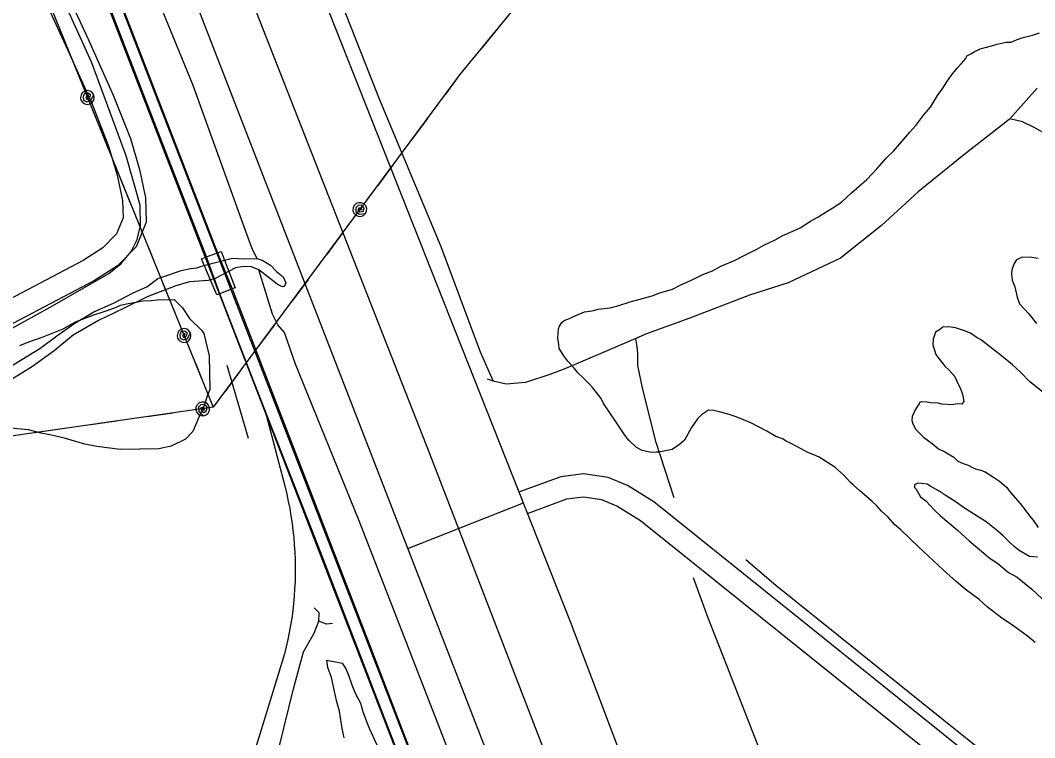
# Model space of a CAD drawing. Extents: x 3297753 to 3335611, y 652252 to 677623.
# Drawn here: x 3304777 to 3306096, y 665077 to 666009 of the extents above; entities that cross this region are included whole.
import ezdxf

# ---------------------------------------------------------------- set-up
doc = ezdxf.new("R2010")
doc.units = 0
for name, color, linetype in [('V-BRDG-OTLN', 7, 'Continuous'), ('V-DTCH-CNTR', 7, 'Continuous'), ('V-RAIL-TRAK', 7, 'Continuous'), ('V-ROAD-CNTR', 7, 'Continuous'), ('V-SITE-VEGE', 7, 'Continuous'), ('V-TOPO-SHOR', 7, 'Continuous'), ('V-UTIL-LINE', 7, 'Continuous')]:
    doc.layers.add(name, color=color, linetype=linetype)

msp = doc.modelspace()

# ---------------------------------------------------------------- linework, layer by layer
at = {"layer": 'V-BRDG-OTLN'}
msp.add_lwpolyline([(3305056.4, 665661.9), (3305052.6, 665660.4), (3305036.7, 665654.1), (3305032.5, 665652.4), (3305012.8, 665699.4), (3305019.1, 665701.8), (3305033.3, 665707), (3305038.2, 665708.9)], close=True, dxfattribs=at)
at = {"layer": 'V-DTCH-CNTR'}
msp.add_lwpolyline([(3304607.8, 665558.4), (3304632.5, 665557.8), (3304654.2, 665560.3), (3304685, 665568.2), (3304731.2, 665590.2), (3304745.5, 665598), (3304815.8, 665636.4), (3304892, 665680.2), (3304908.1, 665693.4), (3304921.2, 665709), (3304928.8, 665724.5), (3304933.3, 665742.3), (3304933.1, 665769.3), (3304914.9, 665833.3), (3304870, 665954.3), (3304800.1, 666108.3)], dxfattribs=at)
at = {"layer": 'V-RAIL-TRAK'}
for p, q in [((3305036.7, 665654.1), (3305019.1, 665701.8)), ((3305033.3, 665707), (3305052.6, 665660.4))]:
    msp.add_line(p, q, dxfattribs=at)
for points in [[(3305019.1, 665701.8), (3304945.8, 665890.8), (3304820.5, 666214.8), (3304704.6, 666512.6), (3304573, 666850.6), (3304525.7, 666974.3), (3304471.2, 667114.4), (3304384.4, 667339.6)], [(3304401, 667335.9), (3304505.1, 667068.2), (3304539.4, 666979.7), (3304615.5, 666783.5), (3304771.5, 666383.1), (3304933.1, 665967.2), (3305033.3, 665707)], [(3305052.6, 665660.4), (3305106.2, 665521.5), (3305224.4, 665216), (3305374.5, 664824.6)], [(3305361.2, 664817.7), (3305254.8, 665092.4), (3305167.3, 665318.5), (3305095.1, 665503), (3305075.9, 665552.2), (3305036.7, 665654.1)], [(3305095.1, 665503), (3305121.3, 665402.7), (3305123.6, 665393.4), (3305125.6, 665384.1), (3305127.4, 665374.8), (3305129, 665365.4), (3305130.4, 665356), (3305131.6, 665346.5), (3305132.6, 665337.1), (3305133.4, 665327.6), (3305134, 665318.1), (3305134.4, 665308.6), (3305134.6, 665299), (3305134.5, 665289.5), (3305134.3, 665280), (3305133.8, 665270.5), (3305133.2, 665261), (3305132.3, 665251.5), (3305131.3, 665242.1), (3305130, 665232.6), (3305128.5, 665223.2), (3305126.8, 665213.9), (3305125, 665204.5), (3305122.9, 665195.3), (3305120.6, 665186), (3305076.7, 665043.3)]]:
    msp.add_lwpolyline(points, dxfattribs=at)
at = {"layer": 'V-ROAD-CNTR'}
for points in [[(3306005.5, 663196.3), (3304715.5, 666525.6), (3304323.1, 667532.4), (3303700.3, 669143.4), (3302983.3, 670989.4), (3302517.9, 672183.2), (3302128.4, 673187.7), (3301925.1, 673723.4), (3301858.5, 673891.5)], [(3301858.5, 673843), (3302110.4, 673192.6), (3302969.1, 670977.7), (3303699.5, 669104.9), (3304312.1, 667521.8), (3304841.2, 666157.3), (3305391.9, 664734.2), (3306004.5, 663141.9)], [(3303879.6, 668942), (3304456.2, 667456.8), (3304976.4, 666107.5), (3305633.2, 664416.3), (3306092.2, 663227.5)], [(3303947.7, 668939), (3304387.9, 667802.2), (3304786.3, 666778.2), (3305309.3, 665446.5), (3305940.2, 663811.2), (3306168.7, 663220.3)], [(3304044.5, 668926.8), (3304474.4, 667809.3), (3304892, 666744), (3305350.6, 665585.9), (3305492.3, 665228.1), (3306227.1, 663289)], [(3304840, 666039.3), (3304865.6, 665984), (3304898, 665911.9), (3304920.3, 665855.7), (3304932.2, 665815.5), (3304940, 665778.5), (3304940.9, 665747.1), (3304927.5, 665715.1), (3304903.5, 665690.3), (3304873.7, 665671.1), (3304718.3, 665589.6)], [(3304812.7, 666026.9), (3304838.3, 665971.5), (3304870.4, 665900.2), (3304891.9, 665845.9), (3304903.1, 665808.2), (3304910.1, 665775), (3304910.7, 665752.7), (3304902, 665731.9), (3304884.4, 665713.7), (3304858.6, 665697.1), (3304706, 665617)], [(3307324.1, 663997.1), (3306439.3, 664710.8), (3305600.8, 665383.7), (3305566.6, 665404.8), (3305541.6, 665415.4), (3305509.5, 665420), (3305480.1, 665416.2), (3305426.1, 665396.4)], [(3306302.5, 664782.1), (3305583.5, 665359.1), (3305552.8, 665378), (3305533.5, 665386.3), (3305509.3, 665389.7), (3305487.3, 665386.9), (3305436.4, 665368.2)], [(3305281.1, 665322.8), (3305431.3, 665382.3)]]:
    msp.add_lwpolyline(points, dxfattribs=at)
at = {"layer": 'V-SITE-VEGE'}
for points in [[(3305568.8, 665463.2), (3305564.1, 665469.1), (3305553.5, 665484.4), (3305542.2, 665501.8), (3305535.5, 665511.3), (3305532.3, 665517.8), (3305526.3, 665525.8), (3305521.6, 665531.6), (3305516.8, 665536.8), (3305508, 665545.6), (3305502.6, 665550.8), (3305497.9, 665556.7), (3305489.1, 665566.2), (3305483.8, 665573.5), (3305477.8, 665582.9), (3305477.3, 665587.9), (3305476.3, 665596.4), (3305476.8, 665608.4), (3305478.3, 665611.9), (3305481.4, 665616.7), (3305484.3, 665619.4), (3305491.5, 665621.9), (3305496.5, 665624.5), (3305510.9, 665630.3), (3305520.9, 665632), (3305528.7, 665633.8), (3305544.3, 665635.9), (3305554.3, 665638.3), (3305571.5, 665644), (3305581.5, 665646.4), (3305598.7, 665651.3), (3305608.7, 665655.1), (3305625.2, 665660.1), (3305635.3, 665665.3), (3305652.6, 665673), (3305664.8, 665678.9), (3305677.1, 665684), (3305687.9, 665689.9), (3305706.6, 665697.6), (3305717.5, 665703.5), (3305734.8, 665711.9), (3305744.2, 665717.2), (3305758.6, 665724.3), (3305768.7, 665729.6), (3305781.7, 665735.4), (3305791.1, 665739.9), (3305804.8, 665748.5), (3305813.5, 665753.1), (3305827.3, 665761.7), (3305836, 665767), (3305845.5, 665773.6), (3305858, 665785.1), (3305868.2, 665793.9), (3305877.8, 665802.7), (3305891.1, 665816.2), (3305903.7, 665830.5), (3305912.5, 665839.3), (3305934.1, 665863.8), (3305941.5, 665872.7), (3305952, 665886.4), (3305960.9, 665896.6), (3305970, 665911.8), (3305976, 665920), (3305982.1, 665929.6), (3305988.1, 665937.9), (3305995.5, 665947.4), (3306000.7, 665952.9), (3306006.6, 665959.7), (3306008.2, 665963.1), (3306013.3, 665965.8), (3306017.6, 665968.4), (3306025.5, 665972.3), (3306032, 665974.1), (3306042, 665976.5), (3306047.7, 665978.4), (3306059.1, 665980.8), (3306065.5, 665981.2), (3306073.4, 665984.4), (3306081.3, 665986.9), (3306093.4, 665989.9), (3306102.7, 665993)], [(3306100.9, 665700), (3306092.5, 665701), (3306079.8, 665701.6), (3306072.6, 665698.3), (3306069.5, 665693.5), (3306066.4, 665685.2), (3306066.1, 665680.2), (3306067.2, 665671.7), (3306070.4, 665663.1), (3306073.3, 665649.6), (3306076.5, 665640.9), (3306088.6, 665627.7), (3306098.7, 665615.3)], [(3304776.4, 665586.9), (3304788.3, 665591.4), (3304806.7, 665598.2), (3304832.7, 665608.4), (3304848.9, 665617.4), (3304872.7, 665626.5), (3304883.6, 665629.9), (3304899.8, 665635.6), (3304907.4, 665639), (3304917.2, 665641.3), (3304936.7, 665644.9), (3304947.6, 665645.1), (3304955.2, 665646.3), (3304977, 665646.6), (3304988.1, 665635.9), (3304997, 665621.8), (3305012.5, 665606.8), (3305015.8, 665602.5), (3305022.8, 665573.2), (3305023.5, 665529.7), (3305020.3, 665522), (3305016.2, 665508.8), (3305009.8, 665494.6), (3305001.4, 665474.8), (3304991.8, 665464.9), (3304973.4, 665455.9), (3304957.1, 665452.4), (3304907, 665451.6), (3304876.4, 665455.5), (3304861.1, 665458.5), (3304836, 665465.8), (3304819.6, 665469.9), (3304804.3, 665472.9), (3304787.9, 665477), (3304759.5, 665479.8)], [(3306106.3, 665526.7), (3306094, 665536.4), (3306089.8, 665539.4), (3306077.7, 665551.9), (3306067.5, 665561.5), (3306051.1, 665574.9), (3306039.5, 665583.9), (3306027.2, 665593.6), (3306020.3, 665597.4), (3306012.7, 665602.7), (3306005.1, 665605.8), (3305993.2, 665609.9), (3305984.8, 665610.9), (3305977, 665610.5), (3305972.6, 665607.2), (3305967.5, 665603.9), (3305964.3, 665594.8), (3305964, 665587.8), (3305967.7, 665574.9), (3305973.1, 665568.3), (3305979.8, 665559.6), (3305984.6, 665555.1), (3305992, 665547), (3305995.2, 665540.5), (3305999.8, 665530.5), (3306002.3, 665523.3), (3306004, 665514), (3306001.7, 665510.6), (3305995.4, 665510.9), (3305989, 665509.7), (3305975.6, 665510.3), (3305970.7, 665511.9), (3305960.8, 665512.3), (3305956.6, 665513.2), (3305948.9, 665513.5), (3305946.7, 665512.9), (3305945.9, 665510.8), (3305942.9, 665506.7), (3305940.7, 665503.3), (3305939.1, 665499.1), (3305936.8, 665494.3), (3305936.6, 665489.3), (3305937.8, 665485), (3305941.7, 665477.8), (3305944.4, 665474.9), (3305949.2, 665470.4), (3305951.9, 665467.5), (3305958, 665463), (3305962.8, 665459.3), (3305971, 665452.6), (3305979.3, 665448.7), (3305991.1, 665441.8), (3305996.5, 665436.6), (3306003.4, 665433.5), (3306009.7, 665431.1), (3306015.2, 665428.1), (3306019.4, 665426.5), (3306026.4, 665424.8), (3306031.9, 665422.4), (3306042.9, 665415.6), (3306050.5, 665410.3), (3306060, 665402.2), (3306064.7, 665395.6), (3306077.5, 665381.6), (3306084.9, 665372.1), (3306089.6, 665365.6), (3306094.2, 665359.7), (3306100.9, 665350.3)], [(3306096.7, 665200.7), (3306087.1, 665208.9), (3306067.3, 665223.1), (3306053.5, 665232.2), (3306034.4, 665247.1), (3306024.2, 665256.7), (3306005.7, 665270.2), (3305994.1, 665279.9), (3305977.8, 665294.7), (3305945.1, 665325.1), (3305922.1, 665347.3), (3305913.9, 665354), (3305905.8, 665363.5), (3305897, 665371.6), (3305890.9, 665378.2), (3305884.8, 665384.2), (3305874.5, 665393.1), (3305868.4, 665398.3), (3305860.3, 665405.7), (3305856.8, 665408.7), (3305848.1, 665418.2), (3305836.5, 665428.6), (3305815.8, 665441.5), (3305808.9, 665444.6), (3305801.3, 665447.7), (3305791.6, 665453.1), (3305786.8, 665455.4), (3305778.5, 665460), (3305772.9, 665462.4), (3305768.1, 665465.4), (3305759.8, 665468.6), (3305748.1, 665475.4), (3305727.3, 665486.2), (3305707.9, 665494.1), (3305698.8, 665497.3), (3305686.3, 665500.7), (3305678.6, 665502.4), (3305672.2, 665502.7), (3305662.8, 665496.7), (3305657.6, 665491.3), (3305650.1, 665480.3), (3305640.9, 665463.7), (3305634.3, 665458.3), (3305624.8, 665451.7), (3305616.3, 665449.9), (3305607, 665448.2), (3305604.2, 665448.3), (3305599.2, 665447.8), (3305595.7, 665448), (3305585.9, 665450.5), (3305578.3, 665454.4), (3305568.8, 665463.2)], [(3306100, 665311.5), (3306089.4, 665312.6), (3306076.3, 665320.2), (3306069.5, 665325.5), (3306064.1, 665330.6), (3306055.2, 665339.5), (3306048.4, 665345.4), (3306033.4, 665357.4), (3306005.2, 665375.5), (3305994.2, 665383.1), (3305979.8, 665392.1), (3305972.2, 665397.4), (3305961.2, 665403.5), (3305956.4, 665406.6), (3305949.3, 665407.6), (3305944.4, 665407.8), (3305940.1, 665405.8), (3305939.9, 665402.3), (3305942, 665400.1), (3305947.9, 665390), (3305954.7, 665384.7), (3305966.2, 665372.9), (3305973.7, 665365.6), (3305995.5, 665347), (3306011.2, 665332.9), (3306022.1, 665323.9), (3306038.4, 665309.8), (3306048.1, 665303.8), (3306062.4, 665291.9), (3306073.5, 665285.7), (3306087.8, 665273.8), (3306092.6, 665270.1), (3306106.2, 665257.5)], [(3305198.2, 665077), (3305195.8, 665088.9), (3305193.4, 665103), (3305192.2, 665111.7), (3305188.8, 665123.7), (3305186.4, 665133.4), (3305184.1, 665145.4), (3305181.7, 665155.2), (3305177.2, 665168.2), (3305176, 665174.7), (3305175.9, 665177.9), (3305191.2, 665174.9), (3305195.6, 665173.9), (3305200.1, 665167.4), (3305203.5, 665159.8), (3305208, 665145.8), (3305212.6, 665134.9), (3305219.3, 665122), (3305222.7, 665111.1), (3305227.3, 665098.1), (3305230.7, 665089.5), (3305240.8, 665067.8)]]:
    msp.add_lwpolyline(points, dxfattribs=at)
at = {"layer": 'V-TOPO-SHOR'}
msp.add_line((3305074, 665466.1), (3305046.1, 665560.6), dxfattribs=at)
for points in [[(3304780, 666500.5), (3304826.1, 666380.2), (3304882.6, 666236), (3304932.3, 666093.7), (3305001.4, 665924.9), (3305070, 665735.5), (3305077.7, 665714.3), (3305084.7, 665699.8)], [(3305125.1, 666208.9), (3305188, 666049.6), (3305243.8, 665907.4), (3305324, 665715.4), (3305375.1, 665578.7), (3305391.8, 665540.3)], [(3306099.5, 665921), (3306064.1, 665881.5), (3306063.2, 665880.5), (3306003.9, 665834.2), (3305944.7, 665786.4), (3305896.9, 665742.6), (3305843.7, 665700.2), (3305775.8, 665668.4), (3305725.3, 665652.3), (3305646.6, 665621.9), (3305591.5, 665601.8), (3305577.6, 665595.8), (3305541.1, 665580.2), (3305485.3, 665556.3), (3305465.5, 665549.1), (3305434.1, 665538.6), (3305408.8, 665536.7), (3305391.8, 665540.3), (3305384.8, 665543.2)], [(3306122, 665855.2), (3306095.6, 665870.2), (3306080.5, 665877.3), (3306064.1, 665881.5)], [(3304752, 665552.2), (3304779.1, 665568.7), (3304802.3, 665582.9), (3304824.6, 665599.3), (3304847.8, 665615.8), (3304872.5, 665630.7), (3304898.1, 665641.8), (3304923.6, 665655.1), (3304941.4, 665663), (3304956, 665674), (3304970, 665678.7), (3304986.2, 665684.3), (3304998.6, 665686.7), (3305006.4, 665687.5), (3305015.7, 665690.7), (3305052.9, 665700.3), (3305067.6, 665699.6), (3305084.7, 665699.8), (3305091.7, 665697.5), (3305102.6, 665691.3), (3305110.4, 665682.9)], [(3305110.4, 665682.9), (3305119, 665675.9), (3305122.2, 665668.2), (3305121.4, 665665.9), (3305119.9, 665662.8), (3305116.8, 665663.5), (3305111.3, 665666.6), (3305101.2, 665674.3), (3305087.1, 665685), (3305077.8, 665688.8), (3305067.7, 665689.5), (3305056.8, 665687.9), (3305030.5, 665673.8), (3305021.3, 665671.4), (3304997.2, 665669.6), (3304979.4, 665664.1), (3304942.2, 665649.8), (3304911.3, 665634.9), (3304878.8, 665619.1), (3304845.6, 665600.2), (3304820.9, 665579.9), (3304793.1, 665559.5), (3304759.9, 665539.1)], [(3305406.8, 664876.1), (3305331.7, 665065.7), (3305217.8, 665359), (3305134.9, 665562.5), (3305120.6, 665603.5), (3305112, 665613.6), (3305104.9, 665627.5), (3305087.1, 665685)], [(3305627.6, 665388.8), (3305604.1, 665460.5), (3305586.5, 665529.4), (3305580.2, 665560.9), (3305580, 665576.2), (3305579.5, 665585.5), (3305577.6, 665595.8)], [(3306905.2, 664354.7), (3306817.8, 664424.2), (3306626, 664578.7), (3306458.3, 664715.2), (3306234.7, 664894.2), (3305975.7, 665101.7), (3305759.7, 665274.9), (3305720.6, 665308)], [(3305946.3, 664530.8), (3305911.6, 664616.4), (3305863.6, 664737.9), (3305814.4, 664860.5), (3305778.6, 664958.8), (3305732.6, 665076.5), (3305695.8, 665170.9), (3305671.4, 665233.6), (3305652.6, 665285)], [(3305432.3, 663908.8), (3305422.8, 663930.8), (3305382.7, 664014.8), (3305357.5, 664072.7), (3305318.9, 664171.4), (3305238.6, 664376.5), (3305181, 664533.9), (3305124.3, 664669.6), (3305107, 664715.1), (3305089.5, 664780), (3305082.1, 664837.1), (3305080.9, 664895.9), (3305086.7, 664956.3), (3305097.1, 665003.5), (3305107.7, 665040), (3305132.5, 665140.7), (3305145.3, 665188.7), (3305159.1, 665212.8), (3305165.1, 665228.3), (3305165.8, 665239.2), (3305159.1, 665246)], [(3305182.9, 665225.4), (3305175.2, 665224.5), (3305165.1, 665228.3)]]:
    msp.add_lwpolyline(points, dxfattribs=at)
at = {"layer": 'V-UTIL-LINE'}
for points in [[(3305228.8, 668621.4), (3304415.9, 668078.4), (3304073.5, 667855.5), (3305027.9, 665506.4)], [(3308788.4, 664524.2), (3307859.6, 665272.6), (3306923.5, 666026.7), (3306457.9, 666399.3), (3306014.2, 666749), (3305348.4, 665938.4), (3305027.9, 665506.4), (3303933.7, 665349.8), (3302834.6, 665027), (3302360.7, 664797)], [(3305397.4, 665998), (3305375.8, 665971.7)], [(3304836.8, 665976.8), (3304849.6, 665945.3)], [(3305350.4, 665940.8), (3305348.4, 665938.4), (3305330.1, 665913.6)], [(3304864.3, 665909.1), (3304865.8, 665911.5), (3304863.5, 665911.5), (3304862.1, 665909.1), (3304863.5, 665906.6), (3304866.7, 665907.7), (3304868.6, 665912), (3304865.5, 665914.9), (3304860.7, 665914.3), (3304858.7, 665910.2), (3304859.4, 665905.8), (3304863.7, 665903.5), (3304868.9, 665905.3), (3304872.6, 665912.5), (3304870.7, 665915.5), (3304867.8, 665917.4), (3304864.3, 665918.1), (3304860.9, 665917.5), (3304857.9, 665915.5), (3304856, 665912.6), (3304855.3, 665909.2), (3304855.9, 665905.8), (3304857.9, 665902.8), (3304860.8, 665900.9), (3304864.2, 665900.1), (3304867.7, 665900.8), (3304870.6, 665902.7), (3304872.6, 665905.6), (3304873.3, 665909.1), (3304872.6, 665912.5)], [(3304879, 665873), (3304891.7, 665841.5)], [(3305306.2, 665881.5), (3305286, 665854.2)], [(3305262.1, 665822.1), (3305241.9, 665794.8)], [(3304906.8, 665804.4), (3304919.6, 665772.9)], [(3305218.6, 665763.4), (3305221.5, 665763.3), (3305220.2, 665765.3), (3305217.5, 665765.3), (3305216, 665762.8), (3305218.7, 665760.6), (3305223.3, 665761.2), (3305224.2, 665765.4), (3305221.2, 665769.2), (3305216.6, 665768.8), (3305213.3, 665765.8), (3305213.5, 665761), (3305217.7, 665757.5), (3305225.9, 665758.1), (3305227.4, 665761.3), (3305227.5, 665764.8), (3305226.4, 665768.1), (3305224, 665770.7), (3305220.8, 665772.2), (3305217.3, 665772.3), (3305214, 665771.2), (3305211.4, 665768.8), (3305209.9, 665765.6), (3305209.7, 665762.1), (3305210.9, 665758.8), (3305213.3, 665756.2), (3305216.4, 665754.7), (3305220, 665754.5), (3305223.3, 665755.7), (3305225.9, 665758.1)], [(3304934.7, 665735.9), (3304947.5, 665704.4)], [(3305195.4, 665732.1), (3305175.1, 665704.8)], [(3304962.5, 665667.3), (3304975.3, 665635.8)], [(3305151.3, 665672.7), (3305131, 665645.4)], [(3304990, 665599.7), (3304991.6, 665602.1), (3304989.2, 665602), (3304987.8, 665599.7), (3304989.2, 665597.1), (3304992.4, 665598.3), (3304994.3, 665602.5), (3304991.2, 665605.5), (3304986.4, 665604.9), (3304984.4, 665600.8), (3304985.1, 665596.4), (3304989.4, 665594.1), (3304994.6, 665595.8), (3304998.3, 665603.1), (3304996.4, 665606), (3304993.5, 665608), (3304990, 665608.7), (3304986.6, 665608), (3304983.7, 665606.1), (3304981.7, 665603.2), (3304981, 665599.8), (3304981.6, 665596.3), (3304983.6, 665593.4), (3304986.5, 665591.4), (3304989.9, 665590.7), (3304993.4, 665591.4), (3304996.3, 665593.3), (3304998.3, 665596.2), (3304999, 665599.6), (3304998.3, 665603.1)], [(3305107.2, 665613.3), (3305086.9, 665586)], [(3305004.7, 665563.6), (3305017.5, 665532.1)], [(3305063.1, 665553.8), (3305042.9, 665526.5)], [(3305014.1, 665504.4), (3305016.1, 665502.3), (3305016.6, 665504.6), (3305014.7, 665506.5), (3305011.8, 665505.8), (3305012.2, 665502.4), (3305015.8, 665499.5), (3305019.4, 665501.8), (3305020, 665506.7), (3305016.5, 665509.6), (3305012.1, 665509.9), (3305008.8, 665506.4), (3305009.3, 665500.9), (3305015.4, 665495.5), (3305018.7, 665496.7), (3305021.3, 665499), (3305022.9, 665502.2), (3305023, 665505.7), (3305021.9, 665509), (3305019.5, 665511.6), (3305016.4, 665513.1), (3305012.9, 665513.3), (3305009.5, 665512.2), (3305006.9, 665509.8), (3305005.4, 665506.6), (3305005.2, 665503.1), (3305006.4, 665499.8), (3305008.7, 665497.2), (3305011.9, 665495.7), (3305015.4, 665495.5)], [(3304975.5, 665498.9), (3304941.9, 665494.1)], [(3304829, 665477.9), (3304795.4, 665473.1)], [(3304902.3, 665488.4), (3304868.6, 665483.6)]]:
    msp.add_lwpolyline(points, dxfattribs=at)

doc.saveas('drawing.dxf')
